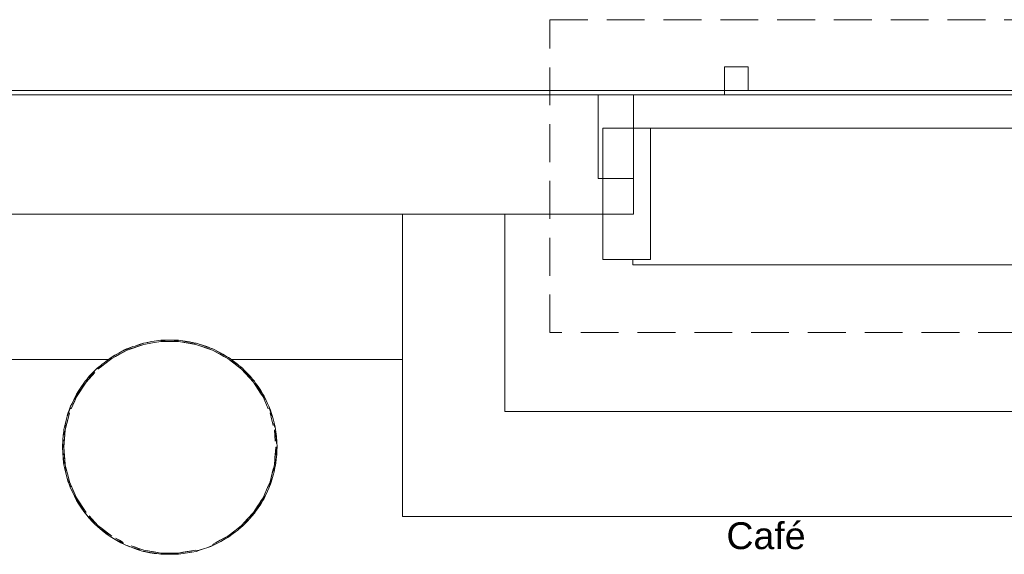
# Model space of a CAD drawing. Header units: millimetres. Extents: x 2 to 902, y -447 to 199.
# Tile 836 of 1056: x 23.78 to 32.03, y 184.61 to 189.1. Entities that reach past the tile are written whole.
import ezdxf

# ---------------------------------------------------------------- set-up
doc = ezdxf.new("R2010")
doc.units = ezdxf.units.MM
doc.header["$MEASUREMENT"] = 0
doc.linetypes.add('HIDDEN2', pattern=[0.47625, 0.3175, -0.15875])
doc.linetypes.add('NULL', pattern=[0])
for name, color, linetype, lineweight in [('Ambiente-Textos', 251, 'Continuous', 5), ('DI-Detalhes', 1, 'HIDDEN2', 9), ('IFC-Elemento de mobília-Contorno', 152, 'Continuous', 5), ('IFC-Laje-Contorno', 134, 'Continuous', 5), ('IFC-Membro-Contorno', 253, 'Continuous', 5), ('IFC-Parede de cortina-Contorno', 44, 'Continuous', 5), ('IFC-Parede padrão-Contorno', 44, 'Continuous', 5), ('IFC-Parede-Contorno', 42, 'Continuous', 5), ('IFC-Pilar-Contorno', 83, 'Continuous', 5), ('IFC-Placa-Contorno', 4, 'Continuous', 5)]:
    doc.layers.add(name, color=color, linetype=linetype, lineweight=lineweight)
doc.styles.add('Arial', font='arial.ttf')

msp = doc.modelspace()

# ---------------------------------------------------------------- linework, layer by layer
at = {"layer": 'DI-Detalhes'}
msp.add_lwpolyline([(28.2249, 189.0952), (36.8966, 189.0952), (36.8966, 186.4734), (28.2249, 186.4734), (28.2249, 189.0952)], dxfattribs=at)
at = {"layer": 'IFC-Elemento de mobília-Contorno', "color": 7, "lineweight": 5}
for p, q in [((16.6437, 187.4652), (26.9871, 187.4652)), ((24.6788, 186.326), (24.8178, 186.3737)), ((24.6788, 186.326), (24.783, 186.3618)), ((24.7451, 186.3601), (24.78, 186.3718)), ((24.7451, 186.3601), (24.78, 186.3718)), ((24.7451, 186.3601), (24.7793, 186.3711)), ((24.7451, 186.3601), (24.7793, 186.3711)), ((24.7483, 186.3499), (24.8178, 186.3737)), ((24.7483, 186.3499), (24.783, 186.3618)), ((24.7483, 186.3499), (24.783, 186.3618)), ((24.7793, 186.3711), (24.8135, 186.3807)), ((24.7793, 186.3711), (24.8135, 186.3807)), ((24.7795, 186.3716), (24.8152, 186.3839)), ((24.7795, 186.3716), (24.8152, 186.3839)), ((24.7797, 186.3717), (24.8152, 186.3839)), ((24.78, 186.3718), (24.8152, 186.3839)), ((24.78, 186.3718), (24.8152, 186.3839)), ((24.783, 186.3618), (24.8178, 186.3737)), ((24.783, 186.3618), (24.8178, 186.3737)), ((24.8152, 186.3839), (24.852, 186.39)), ((24.8152, 186.3839), (24.8518, 186.39)), ((24.8152, 186.3839), (24.8518, 186.39)), ((24.8152, 186.3839), (24.852, 186.39)), ((24.8152, 186.3839), (24.8519, 186.39)), ((24.8178, 186.3737), (24.8902, 186.3858)), ((24.848, 186.3886), (24.887, 186.3967)), ((24.848, 186.3886), (24.887, 186.3967)), ((24.8518, 186.39), (24.887, 186.3967)), ((24.8518, 186.39), (24.887, 186.3967)), ((24.887, 186.3967), (24.9433, 186.4059)), ((24.887, 186.3967), (24.9433, 186.4059)), ((24.8902, 186.3858), (24.9627, 186.3979)), ((24.9433, 186.4059), (24.9618, 186.4084)), ((24.9433, 186.4059), (24.9618, 186.4084)), ((24.9618, 186.4084), (24.999, 186.4084)), ((24.9618, 186.4084), (24.999, 186.4084)), ((24.9624, 186.4055), (24.9987, 186.4077)), ((24.9624, 186.4055), (24.9987, 186.4077)), ((24.9627, 186.3979), (25.1096, 186.3979)), ((24.9987, 186.4077), (25.0358, 186.4086)), ((24.9987, 186.4077), (25.0358, 186.4086)), ((24.999, 186.4084), (25.0358, 186.4086)), ((24.999, 186.4084), (25.0358, 186.4086)), ((25.0358, 186.4086), (25.0729, 186.4077)), ((25.0358, 186.4086), (25.0733, 186.4084)), ((25.0358, 186.4086), (25.0729, 186.4077)), ((25.0358, 186.4086), (25.0733, 186.4084)), ((25.0729, 186.4077), (25.1089, 186.4057)), ((25.0729, 186.4077), (25.1089, 186.4057)), ((25.0733, 186.4084), (25.1104, 186.4084)), ((25.0733, 186.4084), (25.1104, 186.4084)), ((25.1096, 186.3979), (25.182, 186.3858)), ((25.1096, 186.3979), (25.1458, 186.3918)), ((25.1096, 186.3979), (25.2545, 186.3737)), ((25.1104, 186.4084), (25.129, 186.4059)), ((25.1104, 186.4084), (25.129, 186.4059)), ((25.129, 186.4059), (25.1657, 186.4012)), ((25.129, 186.4059), (25.1657, 186.4012)), ((25.1447, 186.4018), (25.1818, 186.3963)), ((25.1447, 186.4018), (25.1818, 186.3963)), ((25.1458, 186.3918), (25.182, 186.3858)), ((25.1657, 186.4012), (25.2026, 186.3951)), ((25.1657, 186.4012), (25.2026, 186.3951)), ((25.1818, 186.3963), (25.2187, 186.3896)), ((25.1818, 186.3963), (25.2187, 186.3896)), ((25.182, 186.3858), (25.2182, 186.3798)), ((25.2026, 186.3951), (25.2388, 186.3875)), ((25.2026, 186.3951), (25.2388, 186.3875)), ((25.2182, 186.3798), (25.2545, 186.3737)), ((25.2187, 186.3896), (25.2534, 186.3816)), ((25.2187, 186.3896), (25.2534, 186.3816)), ((25.2388, 186.3875), (25.257, 186.3839)), ((25.2388, 186.3875), (25.257, 186.3839)), ((25.2545, 186.3737), (25.3239, 186.3499)), ((25.2545, 186.3737), (25.2892, 186.3618)), ((25.2545, 186.3737), (25.2892, 186.3618)), ((25.2545, 186.3737), (25.3934, 186.326)), ((25.2545, 186.3737), (25.3587, 186.3379)), ((25.257, 186.3839), (25.2751, 186.3784)), ((25.257, 186.3839), (25.2751, 186.3784)), ((25.2751, 186.3784), (25.3097, 186.368)), ((25.2751, 186.3784), (25.3097, 186.368)), ((25.2879, 186.3723), (25.3239, 186.3606)), ((25.2879, 186.3723), (25.3239, 186.3606)), ((25.2892, 186.3618), (25.3587, 186.3379)), ((25.2892, 186.3618), (25.3239, 186.3499)), ((25.3097, 186.368), (25.3459, 186.3556)), ((25.3097, 186.368), (25.3459, 186.3556)), ((25.3239, 186.3606), (25.3596, 186.348)), ((25.3239, 186.3606), (25.3596, 186.348)), ((24.5421, 186.2608), (24.5714, 186.2789)), ((24.5421, 186.2608), (24.5714, 186.2789)), ((24.5439, 186.2649), (24.5766, 186.2826)), ((24.5439, 186.2649), (24.5765, 186.2826)), ((24.5439, 186.2649), (24.5765, 186.2826)), ((24.5439, 186.2649), (24.5766, 186.2826)), ((24.5439, 186.2649), (24.5766, 186.2826)), ((24.5496, 186.2561), (24.6788, 186.326)), ((24.5714, 186.2789), (24.608, 186.3013)), ((24.5714, 186.2789), (24.608, 186.3013)), ((24.5765, 186.2826), (24.608, 186.3013)), ((24.5765, 186.2826), (24.608, 186.3013)), ((24.5819, 186.2736), (24.6465, 186.3085)), ((24.5819, 186.2736), (24.6142, 186.2911)), ((24.5819, 186.2736), (24.6142, 186.2911)), ((24.608, 186.3013), (24.6576, 186.3272)), ((24.608, 186.3013), (24.6576, 186.3272)), ((24.6142, 186.2911), (24.6465, 186.3085)), ((24.6142, 186.2911), (24.6465, 186.3085)), ((24.6452, 186.3187), (24.678, 186.3337)), ((24.6452, 186.3187), (24.678, 186.3337)), ((24.6465, 186.3085), (24.6788, 186.326)), ((24.6576, 186.3272), (24.6746, 186.3356)), ((24.6576, 186.3272), (24.6746, 186.3356)), ((24.6746, 186.3356), (24.6918, 186.3421)), ((24.6746, 186.3356), (24.6918, 186.3421)), ((24.678, 186.3337), (24.7114, 186.3476)), ((24.678, 186.3337), (24.7114, 186.3476)), ((24.6788, 186.326), (24.7483, 186.3499)), ((24.6788, 186.326), (24.7135, 186.3379)), ((24.6788, 186.326), (24.7135, 186.3379)), ((24.6918, 186.3421), (24.7263, 186.3556)), ((24.6918, 186.3421), (24.7263, 186.3556)), ((24.7135, 186.3379), (24.7483, 186.3499)), ((24.7135, 186.3379), (24.7483, 186.3499)), ((24.7263, 186.3556), (24.7451, 186.3601)), ((24.7263, 186.3556), (24.7451, 186.3601)), ((25.3239, 186.3499), (25.3587, 186.3379)), ((25.3459, 186.3556), (25.3923, 186.3353)), ((25.3459, 186.3556), (25.3923, 186.3353)), ((25.3587, 186.3379), (25.3934, 186.326)), ((25.3695, 186.3453), (25.3976, 186.3356)), ((25.3695, 186.3453), (25.3976, 186.3356)), ((25.3695, 186.3453), (25.3976, 186.3356)), ((25.3695, 186.3453), (25.3976, 186.3356)), ((25.3695, 186.3453), (25.3976, 186.3356)), ((25.3934, 186.326), (25.5226, 186.2561)), ((25.3934, 186.326), (25.458, 186.2911)), ((25.3934, 186.326), (25.4257, 186.3085)), ((25.3976, 186.3356), (25.4145, 186.3272)), ((25.3976, 186.3356), (25.4145, 186.3272)), ((25.4145, 186.3272), (25.4463, 186.3115)), ((25.4145, 186.3272), (25.4463, 186.3115)), ((25.4244, 186.32), (25.4584, 186.3022)), ((25.4244, 186.32), (25.4584, 186.3022)), ((25.4257, 186.3085), (25.4903, 186.2736)), ((25.4257, 186.3085), (25.458, 186.2911)), ((25.4257, 186.3085), (25.458, 186.2911)), ((25.4463, 186.3115), (25.4808, 186.2931)), ((25.4463, 186.3115), (25.4808, 186.2931)), ((25.458, 186.2911), (25.4903, 186.2736)), ((25.458, 186.2911), (25.4903, 186.2736)), ((25.4584, 186.3022), (25.4918, 186.2839)), ((25.4584, 186.3022), (25.4918, 186.2839)), ((25.4808, 186.2931), (25.5217, 186.2664)), ((25.4808, 186.2931), (25.5217, 186.2664)), ((25.5028, 186.2787), (25.5284, 186.2649)), ((25.5028, 186.2787), (25.5284, 186.2649)), ((25.5029, 186.2787), (25.5284, 186.2649)), ((25.5029, 186.2787), (25.5284, 186.2649)), ((25.5029, 186.2787), (25.5284, 186.2649)), ((22.1519, 186.2479), (24.522, 186.2479)), ((22.1519, 186.2479), (24.522, 186.2479)), ((24.4317, 186.1749), (24.4688, 186.2091)), ((24.4317, 186.1749), (24.4688, 186.2091)), ((24.4337, 186.1659), (24.5496, 186.2561)), ((24.4337, 186.1659), (24.4916, 186.211)), ((24.4626, 186.1884), (24.4916, 186.211)), ((24.4688, 186.2091), (24.4854, 186.22)), ((24.4688, 186.2091), (24.4854, 186.22)), ((24.4854, 186.22), (24.5147, 186.2422)), ((24.4854, 186.22), (24.5145, 186.2421)), ((24.4854, 186.22), (24.5133, 186.2409)), ((24.4854, 186.22), (24.5133, 186.2409)), ((24.4916, 186.211), (24.5496, 186.2561)), ((24.4916, 186.211), (24.5206, 186.2335)), ((24.5133, 186.2409), (24.5421, 186.2608)), ((24.5133, 186.2409), (24.5421, 186.2608)), ((24.5145, 186.2421), (24.5439, 186.2649)), ((24.5145, 186.2421), (24.5439, 186.2649)), ((24.5145, 186.2421), (24.5439, 186.2649)), ((24.5206, 186.2335), (24.5496, 186.2561)), ((24.5496, 186.2561), (24.5819, 186.2736)), ((25.4903, 186.2736), (25.5226, 186.2561)), ((25.5226, 186.2561), (25.5806, 186.211)), ((25.5226, 186.2561), (25.6096, 186.1884)), ((25.5226, 186.2561), (25.6386, 186.1659)), ((25.5284, 186.2649), (25.5433, 186.2541)), ((25.5284, 186.2649), (25.5433, 186.2541)), ((25.5433, 186.2541), (25.5719, 186.2335)), ((25.5433, 186.2541), (25.5719, 186.2335)), ((25.5507, 186.246), (25.5816, 186.2226)), ((25.5507, 186.246), (25.5816, 186.2226)), ((25.5516, 186.2335), (25.6096, 186.1884)), ((25.5516, 186.2335), (25.5806, 186.211)), ((25.5519, 186.2479), (26.9871, 186.2479)), ((25.5519, 186.2479), (26.9871, 186.2479)), ((25.5719, 186.2335), (25.6035, 186.2091)), ((25.5719, 186.2335), (25.6035, 186.2091)), ((25.5806, 186.211), (25.6096, 186.1884)), ((25.5816, 186.2226), (25.6118, 186.1991)), ((25.5816, 186.2226), (25.6118, 186.1991)), ((25.6035, 186.2091), (25.6381, 186.1774)), ((25.6035, 186.2091), (25.6381, 186.1774)), ((24.3342, 186.0578), (24.4088, 186.1388)), ((24.3542, 186.0941), (24.3796, 186.1218)), ((24.3542, 186.0941), (24.3796, 186.1218)), ((24.359, 186.0848), (24.4088, 186.1388)), ((24.3616, 186.1061), (24.3884, 186.1351)), ((24.3616, 186.1061), (24.3884, 186.1351)), ((24.3796, 186.1218), (24.406, 186.1497)), ((24.3796, 186.1218), (24.406, 186.1497)), ((24.3839, 186.1118), (24.4088, 186.1388)), ((24.3839, 186.1118), (24.4088, 186.1388)), ((24.3884, 186.1351), (24.4137, 186.1605)), ((24.3884, 186.1351), (24.4137, 186.1605)), ((24.4137, 186.1605), (24.4266, 186.1736)), ((24.4137, 186.1605), (24.4266, 186.1736)), ((24.4266, 186.1736), (24.4503, 186.192)), ((24.4266, 186.1736), (24.4503, 186.192)), ((24.4337, 186.1659), (24.4626, 186.1884)), ((25.6096, 186.1884), (25.6386, 186.1659)), ((25.6233, 186.191), (25.6457, 186.1736)), ((25.6233, 186.191), (25.6457, 186.1736)), ((25.6386, 186.1659), (25.7381, 186.0578)), ((25.6386, 186.1659), (25.6883, 186.1118)), ((25.6386, 186.1659), (25.7132, 186.0848)), ((25.6457, 186.1736), (25.6583, 186.1607)), ((25.6457, 186.1736), (25.6583, 186.1607)), ((25.6583, 186.1607), (25.683, 186.1359)), ((25.6583, 186.1607), (25.683, 186.1359)), ((25.6633, 186.1525), (25.6903, 186.124)), ((25.6633, 186.1525), (25.6903, 186.124)), ((25.6634, 186.1388), (25.7132, 186.0848)), ((25.6634, 186.1388), (25.6883, 186.1118)), ((25.683, 186.1359), (25.7107, 186.1061)), ((25.683, 186.1359), (25.7107, 186.1061)), ((25.6903, 186.124), (25.7163, 186.0959)), ((25.6903, 186.124), (25.7163, 186.0959)), ((24.2538, 185.9348), (24.3342, 186.0578)), ((24.2886, 186.0061), (24.3103, 186.0382)), ((24.2886, 186.0061), (24.3103, 186.0382)), ((24.295, 186.0205), (24.3157, 186.0496)), ((24.295, 186.0205), (24.3157, 186.0496)), ((24.3141, 186.027), (24.3342, 186.0578)), ((24.3157, 186.0496), (24.3259, 186.0642)), ((24.3157, 186.0496), (24.3259, 186.0642)), ((24.3259, 186.0642), (24.346, 186.0861)), ((24.3259, 186.0642), (24.346, 186.0861)), ((24.3259, 186.0642), (24.346, 186.086)), ((24.3259, 186.0642), (24.346, 186.086)), ((24.3314, 186.0673), (24.3616, 186.1061)), ((24.3314, 186.0673), (24.3616, 186.1061)), ((24.3342, 186.0578), (24.3839, 186.1118)), ((24.359, 186.0848), (24.3839, 186.1118)), ((25.6883, 186.1118), (25.7132, 186.0848)), ((25.7107, 186.1061), (25.7386, 186.0706)), ((25.7107, 186.1061), (25.7386, 186.0706)), ((25.7132, 186.0848), (25.7381, 186.0578)), ((25.7275, 186.0847), (25.7463, 186.0642)), ((25.7275, 186.0847), (25.7463, 186.0642)), ((25.7275, 186.0846), (25.7463, 186.0642)), ((25.7275, 186.0846), (25.7463, 186.0642)), ((25.7381, 186.0578), (25.7581, 186.027)), ((25.7381, 186.0578), (25.7983, 185.9655)), ((25.7381, 186.0578), (25.8184, 185.9348)), ((25.7463, 186.0642), (25.7563, 186.0499)), ((25.7463, 186.0642), (25.7563, 186.0499)), ((25.7563, 186.0499), (25.7765, 186.0215)), ((25.7563, 186.0499), (25.7765, 186.0215)), ((25.7592, 186.0419), (25.7822, 186.0074)), ((25.7592, 186.0419), (25.7822, 186.0074)), ((24.2446, 185.9398), (24.2548, 185.9564)), ((24.2446, 185.9398), (24.2548, 185.9564)), ((24.2505, 185.9437), (24.268, 185.9746)), ((24.2505, 185.9437), (24.268, 185.9746)), ((24.2538, 185.9348), (24.3141, 186.027)), ((24.2538, 185.9348), (24.2739, 185.9655)), ((24.2548, 185.9564), (24.2729, 185.987)), ((24.2548, 185.9564), (24.2729, 185.987)), ((24.268, 185.9746), (24.2886, 186.0061)), ((24.268, 185.9746), (24.2886, 186.0061)), ((24.2729, 185.987), (24.295, 186.0205)), ((24.2729, 185.987), (24.295, 186.0205)), ((24.294, 185.9963), (24.3141, 186.027)), ((25.7581, 186.027), (25.7983, 185.9655)), ((25.7581, 186.027), (25.7782, 185.9963)), ((25.7581, 186.027), (25.7782, 185.9963)), ((25.7765, 186.0215), (25.7993, 185.987)), ((25.7765, 186.0215), (25.7993, 185.987)), ((25.7782, 185.9963), (25.7983, 185.9655)), ((25.7822, 186.0074), (25.8042, 185.9746)), ((25.7822, 186.0074), (25.8042, 185.9746)), ((25.7983, 185.9655), (25.8184, 185.9348)), ((25.7993, 185.987), (25.8174, 185.9564)), ((25.7993, 185.987), (25.8174, 185.9564)), ((25.8042, 185.9746), (25.8217, 185.9437)), ((25.8042, 185.9746), (25.8217, 185.9437)), ((25.8174, 185.9564), (25.8276, 185.9398)), ((25.8174, 185.9564), (25.8276, 185.9398)), ((24.2051, 185.8551), (24.2173, 185.879)), ((24.2051, 185.8551), (24.2173, 185.879)), ((24.2096, 185.8339), (24.2391, 185.9012)), ((24.2173, 185.879), (24.2361, 185.9222)), ((24.2173, 185.879), (24.2361, 185.9222)), ((24.2243, 185.8675), (24.2538, 185.9348)), ((24.2341, 185.9126), (24.2505, 185.9437)), ((24.2341, 185.9126), (24.2505, 185.9437)), ((24.2361, 185.9222), (24.2446, 185.9398)), ((24.2361, 185.9222), (24.2446, 185.9398)), ((24.2391, 185.9012), (24.2538, 185.9348)), ((25.8184, 185.9348), (25.8627, 185.8339)), ((25.8217, 185.9437), (25.8382, 185.9126)), ((25.8217, 185.9437), (25.8382, 185.9126)), ((25.8276, 185.9398), (25.8361, 185.9222)), ((25.8276, 185.9398), (25.8361, 185.9222)), ((25.8361, 185.9222), (25.8549, 185.879)), ((25.8361, 185.9222), (25.8549, 185.879)), ((25.8549, 185.879), (25.8671, 185.8551)), ((25.8549, 185.879), (25.8671, 185.8551)), ((24.1692, 185.746), (24.1794, 185.7847)), ((24.1692, 185.746), (24.1794, 185.7847)), ((24.1794, 185.7762), (24.1905, 185.8094)), ((24.1794, 185.7762), (24.1905, 185.8094)), ((24.1794, 185.7847), (24.1849, 185.8037)), ((24.1794, 185.7847), (24.1849, 185.8037)), ((24.1849, 185.8037), (24.1923, 185.822)), ((24.1849, 185.8037), (24.1923, 185.822)), ((24.1858, 185.7647), (24.1948, 185.8002)), ((24.1858, 185.7647), (24.1948, 185.8002)), ((24.1905, 185.8094), (24.2026, 185.8426)), ((24.1905, 185.8094), (24.2026, 185.8426)), ((24.1923, 185.822), (24.2051, 185.8551)), ((24.1923, 185.822), (24.2051, 185.8551)), ((25.8671, 185.8551), (25.8799, 185.822)), ((25.8671, 185.8551), (25.8799, 185.822)), ((25.8696, 185.8426), (25.8818, 185.8094)), ((25.8696, 185.8426), (25.8818, 185.8094)), ((25.8774, 185.8002), (25.8864, 185.7647)), ((25.8799, 185.822), (25.8873, 185.8037)), ((25.8799, 185.822), (25.8873, 185.8037)), ((25.8818, 185.8094), (25.8929, 185.7762)), ((25.8818, 185.8094), (25.8929, 185.7762)), ((25.8873, 185.8037), (25.8929, 185.7847)), ((25.8873, 185.8037), (25.8929, 185.7847)), ((25.8929, 185.7847), (25.9032, 185.7485)), ((25.8929, 185.7847), (25.9032, 185.7485)), ((24.1539, 185.6829), (24.1606, 185.7167)), ((24.1539, 185.6829), (24.1606, 185.7167)), ((24.1559, 185.6778), (24.1621, 185.7119)), ((24.1559, 185.6778), (24.1621, 185.7119)), ((24.1587, 185.6578), (24.1858, 185.7647)), ((24.1606, 185.7167), (24.1692, 185.746)), ((24.1606, 185.7167), (24.1692, 185.746)), ((24.1678, 185.6934), (24.1858, 185.7647)), ((25.8864, 185.7647), (25.9045, 185.6934)), ((25.9032, 185.7485), (25.9118, 185.7161)), ((25.9032, 185.7485), (25.9118, 185.7161)), ((25.9101, 185.7119), (25.9168, 185.6789)), ((25.9101, 185.7119), (25.9168, 185.6789)), ((25.9118, 185.7161), (25.9188, 185.6822)), ((25.9118, 185.7161), (25.9188, 185.6822)), ((24.1434, 185.6119), (24.1467, 185.6439)), ((24.1434, 185.6119), (24.1467, 185.6439)), ((24.1466, 185.5114), (24.1587, 185.6578)), ((24.1467, 185.6439), (24.1484, 185.6596)), ((24.1467, 185.6439), (24.1484, 185.6596)), ((24.1468, 185.6122), (24.1495, 185.6468)), ((24.1468, 185.6122), (24.1495, 185.6468)), ((24.1484, 185.6596), (24.1539, 185.6829)), ((24.1484, 185.6596), (24.1539, 185.6829)), ((24.155, 185.6126), (24.1587, 185.6578)), ((25.9135, 185.6578), (25.9214, 185.562)), ((25.9135, 185.6578), (25.9172, 185.6126)), ((25.9135, 185.6578), (25.9214, 185.562)), ((25.9135, 185.6578), (25.9172, 185.6126)), ((25.9188, 185.6822), (25.9238, 185.6596)), ((25.9188, 185.6822), (25.9238, 185.6596)), ((25.9227, 185.6468), (25.9269, 185.6124)), ((25.9227, 185.6468), (25.9269, 185.6124)), ((25.9238, 185.6596), (25.9262, 185.6398)), ((25.9238, 185.6596), (25.9262, 185.6398)), ((25.9262, 185.6398), (25.9304, 185.6024)), ((25.9262, 185.6398), (25.9304, 185.6024)), ((24.1361, 185.5114), (24.1383, 185.5378)), ((24.1361, 185.5114), (24.1383, 185.5378)), ((24.1361, 185.5114), (24.1383, 185.5378)), ((24.1361, 185.5114), (24.1383, 185.5378)), ((24.1361, 185.5114), (24.1383, 185.5378)), ((24.1376, 185.5114), (24.1392, 185.5721)), ((24.1376, 185.5114), (24.1392, 185.5721)), ((24.1391, 185.5114), (24.1398, 185.5463)), ((24.1391, 185.5114), (24.1398, 185.5463)), ((24.1392, 185.5721), (24.1434, 185.6119)), ((24.1392, 185.5721), (24.1434, 185.6119)), ((24.1398, 185.5463), (24.1426, 185.5777)), ((24.1398, 185.5463), (24.1426, 185.5777)), ((24.1466, 185.5114), (24.1508, 185.562)), ((24.1508, 185.562), (24.155, 185.6126)), ((25.9172, 185.6126), (25.9214, 185.562)), ((25.9172, 185.6126), (25.9214, 185.562)), ((25.9269, 185.6124), (25.9296, 185.5777)), ((25.9269, 185.6124), (25.9296, 185.5777)), ((25.9296, 185.5777), (25.9316, 185.5432)), ((25.9296, 185.5777), (25.9316, 185.5432)), ((25.9304, 185.6024), (25.9339, 185.5573)), ((25.9304, 185.6024), (25.9339, 185.5573)), ((25.9339, 185.5573), (25.9361, 185.5114)), ((25.9339, 185.5573), (25.9361, 185.5114)), ((24.1361, 185.5114), (24.1383, 185.4655)), ((24.1361, 185.5114), (24.1391, 185.5114)), ((24.1361, 185.5114), (24.1383, 185.4655)), ((24.1376, 185.5114), (24.1391, 185.5114)), ((24.1383, 185.4655), (24.1418, 185.4205)), ((24.1383, 185.4655), (24.1418, 185.4205)), ((24.1391, 185.5114), (24.1466, 185.5114)), ((24.1406, 185.4796), (24.1426, 185.4452)), ((24.1406, 185.4796), (24.1426, 185.4452)), ((24.1428, 185.5114), (24.1466, 185.5114)), ((24.1466, 185.5114), (24.1587, 185.365)), ((24.1466, 185.5114), (24.1508, 185.4609)), ((24.1508, 185.4609), (24.1587, 185.365)), ((24.1508, 185.4609), (24.155, 185.4103)), ((24.1508, 185.4609), (24.155, 185.4103)), ((25.9135, 185.365), (25.9256, 185.5114)), ((25.9135, 185.365), (25.9214, 185.4609)), ((25.9172, 185.4103), (25.9256, 185.5114)), ((25.9172, 185.4103), (25.9214, 185.4609)), ((25.9256, 185.5114), (25.9294, 185.5114)), ((25.9256, 185.5114), (25.9331, 185.5114)), ((25.9296, 185.4452), (25.9325, 185.4765)), ((25.9296, 185.4452), (25.9325, 185.4765)), ((25.9325, 185.4765), (25.9331, 185.5114)), ((25.9325, 185.4765), (25.9331, 185.5114)), ((25.933, 185.4507), (25.9346, 185.5114)), ((25.933, 185.4507), (25.9346, 185.5114)), ((25.9339, 185.485), (25.9361, 185.5114)), ((25.9339, 185.485), (25.9361, 185.5114)), ((25.9339, 185.485), (25.9361, 185.5114)), ((25.9339, 185.485), (25.9361, 185.5114)), ((24.1418, 185.4205), (24.1461, 185.383)), ((24.1418, 185.4205), (24.1461, 185.383)), ((24.1426, 185.4452), (24.1454, 185.4105)), ((24.1426, 185.4452), (24.1454, 185.4105)), ((24.1454, 185.4105), (24.1495, 185.376)), ((24.1454, 185.4105), (24.1495, 185.376)), ((24.1461, 185.383), (24.1484, 185.3633)), ((24.1461, 185.383), (24.1484, 185.3633)), ((24.155, 185.4103), (24.1587, 185.365)), ((24.155, 185.4103), (24.1587, 185.365)), ((25.9135, 185.365), (25.9172, 185.4103)), ((25.9135, 185.365), (25.9172, 185.4103)), ((25.9227, 185.376), (25.9255, 185.4107)), ((25.9227, 185.376), (25.9255, 185.4107)), ((25.9238, 185.3633), (25.9256, 185.379)), ((25.9238, 185.3633), (25.9256, 185.379)), ((25.9256, 185.379), (25.9289, 185.4109)), ((25.9256, 185.379), (25.9289, 185.4109)), ((25.9289, 185.4109), (25.933, 185.4507)), ((25.9289, 185.4109), (25.933, 185.4507)), ((24.1484, 185.3633), (24.1535, 185.3407)), ((24.1484, 185.3633), (24.1535, 185.3407)), ((24.1535, 185.3407), (24.1605, 185.3067)), ((24.1535, 185.3407), (24.1605, 185.3067)), ((24.1555, 185.344), (24.1621, 185.311)), ((24.1555, 185.344), (24.1621, 185.311)), ((24.1587, 185.365), (24.1768, 185.2938)), ((24.1605, 185.3067), (24.169, 185.2744)), ((24.1605, 185.3067), (24.169, 185.2744)), ((24.1678, 185.3294), (24.1858, 185.2582)), ((25.8864, 185.2582), (25.9135, 185.365)), ((25.8864, 185.2582), (25.9045, 185.3294)), ((25.903, 185.2768), (25.9116, 185.3062)), ((25.903, 185.2768), (25.9116, 185.3062)), ((25.9101, 185.311), (25.9163, 185.345)), ((25.9101, 185.311), (25.9163, 185.345)), ((25.9116, 185.3062), (25.9183, 185.3399)), ((25.9116, 185.3062), (25.9183, 185.3399)), ((25.9183, 185.3399), (25.9238, 185.3633)), ((25.9183, 185.3399), (25.9238, 185.3633)), ((24.169, 185.2744), (24.1794, 185.2381)), ((24.169, 185.2744), (24.1794, 185.2381)), ((24.1794, 185.2467), (24.1905, 185.2135)), ((24.1794, 185.2467), (24.1905, 185.2135)), ((24.1794, 185.2381), (24.1849, 185.2192)), ((24.1794, 185.2381), (24.1849, 185.2192)), ((24.1849, 185.2192), (24.1923, 185.2008)), ((24.1849, 185.2192), (24.1923, 185.2008)), ((24.1858, 185.2582), (24.1948, 185.2226)), ((24.1858, 185.2582), (24.1948, 185.2226)), ((24.1905, 185.2135), (24.2026, 185.1802)), ((24.1905, 185.2135), (24.2026, 185.1802)), ((24.1948, 185.2226), (24.2538, 185.0881)), ((24.1948, 185.2226), (24.2096, 185.189)), ((25.8479, 185.1553), (25.8774, 185.2226)), ((25.8627, 185.189), (25.8774, 185.2226)), ((25.8696, 185.1802), (25.8818, 185.2135)), ((25.8696, 185.1802), (25.8818, 185.2135)), ((25.8774, 185.2226), (25.8864, 185.2582)), ((25.8774, 185.2226), (25.8864, 185.2582)), ((25.8799, 185.2008), (25.8873, 185.2192)), ((25.8799, 185.2008), (25.8873, 185.2192)), ((25.8818, 185.2135), (25.8929, 185.2467)), ((25.8818, 185.2135), (25.8929, 185.2467)), ((25.8873, 185.2192), (25.8929, 185.2381)), ((25.8873, 185.2192), (25.8929, 185.2381)), ((25.8929, 185.2381), (25.903, 185.2768)), ((25.8929, 185.2381), (25.903, 185.2768)), ((24.1923, 185.2008), (24.2051, 185.1678)), ((24.1923, 185.2008), (24.2051, 185.1678)), ((24.2051, 185.1678), (24.2173, 185.1438)), ((24.2051, 185.1678), (24.2173, 185.1438)), ((24.2096, 185.189), (24.2538, 185.0881)), ((24.2173, 185.1438), (24.2361, 185.1007)), ((24.2173, 185.1438), (24.2361, 185.1007)), ((24.2243, 185.1553), (24.2538, 185.0881)), ((25.8184, 185.0881), (25.8332, 185.1217)), ((25.8332, 185.1217), (25.8627, 185.189)), ((25.8332, 185.1217), (25.8479, 185.1553)), ((25.8361, 185.1007), (25.8549, 185.1438)), ((25.8361, 185.1007), (25.8549, 185.1438)), ((25.8549, 185.1438), (25.8671, 185.1678)), ((25.8549, 185.1438), (25.8671, 185.1678)), ((25.8671, 185.1678), (25.8799, 185.2008)), ((25.8671, 185.1678), (25.8799, 185.2008)), ((24.2341, 185.1103), (24.2505, 185.0792)), ((24.2341, 185.1103), (24.2505, 185.0792)), ((24.2361, 185.1007), (24.2446, 185.0831)), ((24.2361, 185.1007), (24.2446, 185.0831)), ((24.2446, 185.0831), (24.2548, 185.0664)), ((24.2446, 185.0831), (24.2548, 185.0664)), ((24.2505, 185.0792), (24.268, 185.0483)), ((24.2505, 185.0792), (24.268, 185.0483)), ((24.2538, 185.0881), (24.3342, 184.9651)), ((24.2538, 185.0881), (24.2739, 185.0573)), ((24.2548, 185.0664), (24.2729, 185.0358)), ((24.2548, 185.0664), (24.2729, 185.0358)), ((24.268, 185.0483), (24.29, 185.0155)), ((24.268, 185.0483), (24.29, 185.0155)), ((24.2739, 185.0573), (24.3342, 184.9651)), ((25.7381, 184.9651), (25.8184, 185.0881)), ((25.7581, 184.9958), (25.8184, 185.0881)), ((25.7836, 185.0168), (25.8042, 185.0483)), ((25.7836, 185.0168), (25.8042, 185.0483)), ((25.7983, 185.0573), (25.8184, 185.0881)), ((25.7993, 185.0358), (25.8174, 185.0664)), ((25.7993, 185.0358), (25.8174, 185.0664)), ((25.8042, 185.0483), (25.8217, 185.0792)), ((25.8042, 185.0483), (25.8217, 185.0792)), ((25.8174, 185.0664), (25.8276, 185.0831)), ((25.8174, 185.0664), (25.8276, 185.0831)), ((25.8217, 185.0792), (25.8382, 185.1103)), ((25.8217, 185.0792), (25.8382, 185.1103)), ((25.8276, 185.0831), (25.8361, 185.1007)), ((25.8276, 185.0831), (25.8361, 185.1007)), ((24.2729, 185.0358), (24.2957, 185.0014)), ((24.2729, 185.0358), (24.2957, 185.0014)), ((24.29, 185.0155), (24.313, 184.981)), ((24.29, 185.0155), (24.313, 184.981)), ((24.294, 185.0266), (24.3141, 184.9958)), ((24.2957, 185.0014), (24.3159, 184.9729)), ((24.2957, 185.0014), (24.3159, 184.9729)), ((24.3141, 184.9958), (24.3342, 184.9651)), ((24.3159, 184.9729), (24.3259, 184.9586)), ((24.3159, 184.9729), (24.3259, 184.9586)), ((24.3259, 184.9586), (24.3447, 184.9382)), ((24.3259, 184.9586), (24.3447, 184.9382)), ((24.3259, 184.9586), (24.3447, 184.9382)), ((24.3259, 184.9586), (24.3447, 184.9382)), ((25.6883, 184.911), (25.7381, 184.9651)), ((25.7132, 184.9381), (25.7381, 184.9651)), ((25.7262, 184.9368), (25.7463, 184.9586)), ((25.7262, 184.9368), (25.7463, 184.9586)), ((25.7262, 184.9368), (25.7463, 184.9586)), ((25.7263, 184.9368), (25.7463, 184.9586)), ((25.7263, 184.9368), (25.7463, 184.9586)), ((25.7381, 184.9651), (25.7782, 185.0266)), ((25.7381, 184.9651), (25.7581, 184.9958)), ((25.7381, 184.9651), (25.7581, 184.9958)), ((25.7463, 184.9586), (25.7565, 184.9733)), ((25.7463, 184.9586), (25.7565, 184.9733)), ((25.7565, 184.9733), (25.7772, 185.0024)), ((25.7565, 184.9733), (25.7772, 185.0024)), ((25.7581, 184.9958), (25.7782, 185.0266)), ((25.7581, 184.9958), (25.7782, 185.0266)), ((25.7619, 184.9847), (25.7836, 185.0168)), ((25.7619, 184.9847), (25.7836, 185.0168)), ((25.7772, 185.0024), (25.7993, 185.0358)), ((25.7772, 185.0024), (25.7993, 185.0358)), ((24.3337, 184.9523), (24.3616, 184.9167)), ((24.3337, 184.9523), (24.3616, 184.9167)), ((24.3559, 184.927), (24.382, 184.8989)), ((24.3559, 184.927), (24.382, 184.8989)), ((24.359, 184.9381), (24.4337, 184.857)), ((24.359, 184.9381), (24.3839, 184.911)), ((24.3616, 184.9167), (24.3892, 184.887)), ((24.3616, 184.9167), (24.3892, 184.887)), ((24.382, 184.8989), (24.4089, 184.8703)), ((24.382, 184.8989), (24.4089, 184.8703)), ((24.3839, 184.911), (24.4337, 184.857)), ((24.3892, 184.887), (24.4139, 184.8621)), ((24.3892, 184.887), (24.4139, 184.8621)), ((25.6386, 184.857), (25.6883, 184.911)), ((25.6585, 184.8624), (25.6838, 184.8878)), ((25.6585, 184.8624), (25.6838, 184.8878)), ((25.6634, 184.884), (25.7132, 184.9381)), ((25.6634, 184.884), (25.6883, 184.911)), ((25.6662, 184.8732), (25.6927, 184.9011)), ((25.6662, 184.8732), (25.6927, 184.9011)), ((25.6838, 184.8878), (25.7107, 184.9167)), ((25.6838, 184.8878), (25.7107, 184.9167)), ((25.6927, 184.9011), (25.718, 184.9288)), ((25.6927, 184.9011), (25.718, 184.9288)), ((25.7107, 184.9167), (25.7408, 184.9556)), ((25.7107, 184.9167), (25.7408, 184.9556)), ((24.4139, 184.8621), (24.4266, 184.8493)), ((24.4139, 184.8621), (24.4266, 184.8493)), ((24.4266, 184.8493), (24.4489, 184.8318)), ((24.4266, 184.8493), (24.4489, 184.8318)), ((24.4337, 184.857), (24.5496, 184.7668)), ((24.4337, 184.857), (24.4626, 184.8344)), ((24.4341, 184.8455), (24.4688, 184.8137)), ((24.4341, 184.8455), (24.4688, 184.8137)), ((24.4604, 184.8237), (24.4906, 184.8003)), ((24.4604, 184.8237), (24.4906, 184.8003)), ((24.4626, 184.8344), (24.5206, 184.7893)), ((24.4626, 184.8344), (24.4916, 184.8119)), ((24.4626, 184.8344), (24.5496, 184.7668)), ((24.4626, 184.8344), (24.4916, 184.8119)), ((24.4688, 184.8137), (24.5003, 184.7894)), ((24.4688, 184.8137), (24.5003, 184.7894)), ((24.4906, 184.8003), (24.5215, 184.7768)), ((24.4906, 184.8003), (24.5215, 184.7768)), ((24.4916, 184.8119), (24.5206, 184.7893)), ((24.4916, 184.8119), (24.5206, 184.7893)), ((25.5226, 184.7668), (25.5806, 184.8119)), ((25.5577, 184.7808), (25.5868, 184.8028)), ((25.5577, 184.7808), (25.5868, 184.8028)), ((25.5589, 184.782), (25.5868, 184.8028)), ((25.5589, 184.782), (25.5868, 184.8028)), ((25.5806, 184.8119), (25.6386, 184.857)), ((25.5806, 184.8119), (25.6096, 184.8344)), ((25.5868, 184.8028), (25.6035, 184.8137)), ((25.5868, 184.8028), (25.6035, 184.8137)), ((25.6035, 184.8137), (25.6405, 184.848)), ((25.6035, 184.8137), (25.6405, 184.848)), ((25.6096, 184.8344), (25.6386, 184.857)), ((25.622, 184.8308), (25.6457, 184.8493)), ((25.622, 184.8308), (25.6457, 184.8493)), ((25.6457, 184.8493), (25.6585, 184.8624)), ((25.6457, 184.8493), (25.6585, 184.8624)), ((24.5003, 184.7894), (24.529, 184.7688)), ((24.5003, 184.7894), (24.529, 184.7688)), ((24.5206, 184.7893), (24.5496, 184.7668)), ((24.529, 184.7688), (24.5439, 184.758)), ((24.529, 184.7688), (24.5439, 184.758)), ((24.5439, 184.758), (24.5693, 184.7442)), ((24.5439, 184.758), (24.5693, 184.7442)), ((24.5439, 184.758), (24.5694, 184.7442)), ((24.5505, 184.7564), (24.5915, 184.7298)), ((24.5505, 184.7564), (24.5915, 184.7298)), ((24.5804, 184.7389), (24.6138, 184.7207)), ((24.5804, 184.7389), (24.6138, 184.7207)), ((24.5819, 184.7493), (24.6142, 184.7318)), ((24.5819, 184.7493), (24.6465, 184.7143)), ((24.5915, 184.7298), (24.6259, 184.7113)), ((24.5915, 184.7298), (24.6259, 184.7113)), ((24.6138, 184.7207), (24.6478, 184.7029)), ((24.6138, 184.7207), (24.6478, 184.7029)), ((24.6142, 184.7318), (24.6465, 184.7143)), ((24.6259, 184.7113), (24.6577, 184.6956)), ((24.6259, 184.7113), (24.6577, 184.6956)), ((25.3934, 184.6968), (25.4257, 184.7143)), ((25.3934, 184.6968), (25.4257, 184.7143)), ((25.4146, 184.6957), (25.4642, 184.7216)), ((25.4146, 184.6957), (25.4642, 184.7216)), ((25.4257, 184.7143), (25.5226, 184.7668)), ((25.4257, 184.7143), (25.4903, 184.7493)), ((25.4257, 184.7143), (25.458, 184.7318)), ((25.458, 184.7318), (25.5226, 184.7668)), ((25.4642, 184.7216), (25.5008, 184.744)), ((25.4642, 184.7216), (25.5008, 184.744)), ((25.4642, 184.7216), (25.4957, 184.7403)), ((25.4642, 184.7216), (25.4957, 184.7403)), ((25.4956, 184.7403), (25.5284, 184.758)), ((25.4957, 184.7403), (25.5284, 184.758)), ((25.4957, 184.7403), (25.5284, 184.758)), ((25.4957, 184.7403), (25.5284, 184.758)), ((25.5008, 184.744), (25.5301, 184.762)), ((25.5008, 184.744), (25.5301, 184.762)), ((25.5284, 184.758), (25.5577, 184.7808)), ((25.5284, 184.758), (25.5577, 184.7808)), ((25.5284, 184.758), (25.5577, 184.7808)), ((25.5301, 184.762), (25.5589, 184.782)), ((25.5301, 184.762), (25.5589, 184.782)), ((24.6577, 184.6956), (24.6746, 184.6872)), ((24.6577, 184.6956), (24.6746, 184.6872)), ((24.6746, 184.6872), (24.7027, 184.6776)), ((24.6746, 184.6872), (24.7027, 184.6776)), ((24.6746, 184.6872), (24.7027, 184.6776)), ((24.6746, 184.6872), (24.7027, 184.6776)), ((24.6746, 184.6872), (24.7027, 184.6776)), ((24.6799, 184.6876), (24.7263, 184.6672)), ((24.6799, 184.6876), (24.7263, 184.6672)), ((24.7126, 184.6748), (24.7483, 184.6623)), ((24.7126, 184.6748), (24.7483, 184.6623)), ((24.7135, 184.6849), (24.783, 184.6611)), ((24.7135, 184.6849), (24.8178, 184.6491)), ((24.7135, 184.6849), (24.7483, 184.673)), ((24.7263, 184.6672), (24.7625, 184.6549)), ((24.7263, 184.6672), (24.7625, 184.6549)), ((24.7483, 184.673), (24.783, 184.6611)), ((24.7483, 184.6623), (24.7844, 184.6505)), ((24.7483, 184.6623), (24.7844, 184.6505)), ((24.7625, 184.6549), (24.7972, 184.6445)), ((24.7625, 184.6549), (24.7972, 184.6445)), ((24.783, 184.6611), (24.8178, 184.6491)), ((24.7972, 184.6445), (24.8152, 184.639)), ((24.7972, 184.6445), (24.8152, 184.639)), ((24.8152, 184.639), (24.8334, 184.6354)), ((24.8152, 184.639), (24.8334, 184.6354)), ((24.8178, 184.6491), (24.9627, 184.625)), ((24.8178, 184.6491), (24.854, 184.6431)), ((24.8188, 184.6413), (24.8536, 184.6332)), ((24.8188, 184.6413), (24.8536, 184.6332)), ((24.8334, 184.6354), (24.8696, 184.6277)), ((24.8334, 184.6354), (24.8696, 184.6277)), ((24.8536, 184.6332), (24.8904, 184.6266)), ((24.8536, 184.6332), (24.8904, 184.6266)), ((24.854, 184.6431), (24.9627, 184.625)), ((24.8696, 184.6277), (24.9066, 184.6216)), ((24.8696, 184.6277), (24.9066, 184.6216)), ((24.8902, 184.6371), (24.9627, 184.625)), ((24.8904, 184.6266), (24.9275, 184.621)), ((24.8904, 184.6266), (24.9275, 184.621)), ((25.1096, 184.625), (25.2545, 184.6491)), ((25.1096, 184.625), (25.1458, 184.631)), ((25.1458, 184.631), (25.182, 184.6371)), ((25.182, 184.6371), (25.2182, 184.6431)), ((25.1852, 184.6262), (25.2242, 184.6343)), ((25.1852, 184.6262), (25.2242, 184.6343)), ((25.1852, 184.6262), (25.2204, 184.6329)), ((25.1852, 184.6262), (25.2204, 184.6329)), ((25.2182, 184.6431), (25.2545, 184.6491)), ((25.2202, 184.6328), (25.257, 184.639)), ((25.2202, 184.6328), (25.257, 184.639)), ((25.2203, 184.6328), (25.257, 184.639)), ((25.2204, 184.6329), (25.257, 184.639)), ((25.2204, 184.6329), (25.257, 184.639)), ((25.257, 184.639), (25.2928, 184.6512)), ((25.257, 184.639), (25.2928, 184.6512)), ((25.257, 184.639), (25.2926, 184.6512)), ((25.257, 184.639), (25.2922, 184.651)), ((25.257, 184.639), (25.2922, 184.651)), ((25.2587, 184.6422), (25.2929, 184.6518)), ((25.2587, 184.6422), (25.2929, 184.6518)), ((25.2922, 184.651), (25.3272, 184.6627)), ((25.2922, 184.651), (25.3272, 184.6627)), ((25.2929, 184.6518), (25.3272, 184.6627)), ((25.2929, 184.6518), (25.3272, 184.6627)), ((25.3272, 184.6627), (25.3459, 184.6672)), ((25.3272, 184.6627), (25.3459, 184.6672)), ((25.3459, 184.6672), (25.3804, 184.6808)), ((25.3459, 184.6672), (25.3804, 184.6808)), ((25.3609, 184.6753), (25.3942, 184.6892)), ((25.3609, 184.6753), (25.3942, 184.6892)), ((25.3804, 184.6808), (25.3976, 184.6872)), ((25.3804, 184.6808), (25.3976, 184.6872)), ((25.3942, 184.6892), (25.427, 184.7042)), ((25.3942, 184.6892), (25.427, 184.7042)), ((25.3976, 184.6872), (25.4146, 184.6957)), ((25.3976, 184.6872), (25.4146, 184.6957)), ((24.9066, 184.6216), (24.9433, 184.617)), ((24.9066, 184.6216), (24.9433, 184.617)), ((24.9433, 184.617), (24.9618, 184.6145)), ((24.9433, 184.617), (24.9618, 184.6145)), ((24.9618, 184.6145), (24.999, 184.6145)), ((24.9618, 184.6145), (24.999, 184.6145)), ((24.9627, 184.625), (25.1096, 184.625)), ((24.9634, 184.6172), (24.9994, 184.6152)), ((24.9634, 184.6172), (24.9994, 184.6152)), ((24.999, 184.6145), (25.0364, 184.6143)), ((24.999, 184.6145), (25.0364, 184.6143)), ((24.9994, 184.6152), (25.0364, 184.6143)), ((24.9994, 184.6152), (25.0364, 184.6143)), ((25.0361, 184.625), (25.1096, 184.625)), ((25.0364, 184.6143), (25.0735, 184.6152)), ((25.0364, 184.6143), (25.0735, 184.6152)), ((25.0364, 184.6143), (25.0733, 184.6145)), ((25.0364, 184.6143), (25.0733, 184.6145)), ((25.0733, 184.6145), (25.1104, 184.6145)), ((25.0733, 184.6145), (25.1104, 184.6145)), ((25.0735, 184.6152), (25.1099, 184.6174)), ((25.0735, 184.6152), (25.1099, 184.6174)), ((25.1104, 184.6145), (25.129, 184.617)), ((25.1104, 184.6145), (25.129, 184.617)), ((25.129, 184.617), (25.1852, 184.6262)), ((25.129, 184.617), (25.1852, 184.6262))]:
    msp.add_line(p, q, dxfattribs=at)
at = {"layer": 'IFC-Laje-Contorno', "color": 7, "lineweight": 5}
for p, q in [((15.4871, 188.4647), (29.6871, 188.4647)), ((16.5671, 188.5014), (29.6871, 188.5014)), ((29.6871, 188.4647), (29.6871, 188.5014)), ((29.8871, 188.5014), (45.4266, 188.5014)), ((29.8871, 188.5014), (45.4266, 188.5014)), ((29.0671, 188.186), (35.8771, 188.186)), ((29.0671, 188.186), (35.8771, 188.186)), ((31.4323, 188.1862), (35.8771, 188.1862)), ((31.4323, 188.186), (31.4323, 188.1862)), ((31.4323, 188.186), (31.4323, 188.1862)), ((25.3192, 187.4652), (26.9871, 187.4652)), ((26.9871, 187.4652), (27.8471, 187.4652)), ((26.9871, 184.9302), (26.9871, 187.4652)), ((26.9871, 184.9302), (26.9871, 187.4652)), ((27.8471, 185.8102), (27.8471, 187.4652)), ((27.8471, 187.4652), (28.6671, 187.4652)), ((27.8471, 185.8102), (27.8471, 187.4652)), ((28.9187, 187.0401), (28.9187, 187.0861)), ((28.9187, 187.0401), (28.9187, 187.0861)), ((28.9187, 187.0401), (36.1385, 187.0401)), ((28.9187, 187.0401), (36.1385, 187.0401)), ((27.8471, 185.8102), (32.9571, 185.8102)), ((27.8471, 185.8102), (32.9571, 185.8102)), ((26.9871, 184.9302), (32.9571, 184.9302)), ((26.9871, 184.9302), (32.9571, 184.9302))]:
    msp.add_line(p, q, dxfattribs=at)
at = {"layer": 'IFC-Membro-Contorno', "color": 7, "lineweight": 5}
for p, q in [((29.6871, 188.7014), (29.7871, 188.7014)), ((29.6871, 188.7014), (29.8349, 188.7014)), ((29.6871, 188.6492), (29.6871, 188.7014)), ((29.7871, 188.7014), (29.8271, 188.7014)), ((29.8349, 188.7014), (29.8871, 188.7014)), ((29.8471, 188.7014), (29.8671, 188.7014)), ((29.8671, 188.7014), (29.8871, 188.7014)), ((29.8871, 188.5014), (29.8871, 188.7014)), ((29.8871, 188.5536), (29.8871, 188.7014)), ((29.6871, 188.5014), (29.6871, 188.6492)), ((29.8871, 188.5014), (29.8871, 188.5536)), ((29.6871, 188.5014), (29.7393, 188.5014)), ((29.7393, 188.5014), (29.8871, 188.5014))]:
    msp.add_line(p, q, dxfattribs=at)
at = {"layer": 'IFC-Parede de cortina-Contorno', "color": 7, "lineweight": 5}
msp.add_line((29.6871, 188.5014), (29.8871, 188.5014), dxfattribs=at)
at = {"layer": 'IFC-Parede padrão-Contorno', "color": 7, "lineweight": 5}
for p, q in [((16.2265, 188.4652), (24.2106, 188.4652)), ((24.2106, 188.4652), (28.9238, 188.4652)), ((28.9238, 187.8364), (28.9238, 188.4652)), ((28.9238, 187.4652), (28.9238, 187.8364)), ((20.9397, 187.4652), (28.9238, 187.4652))]:
    msp.add_line(p, q, dxfattribs=at)
at = {"layer": 'IFC-Parede-Contorno', "color": 7, "lineweight": 5}
for p, q in [((28.6287, 188.2124), (28.6287, 188.4652)), ((28.6287, 188.4652), (34.9912, 188.4652)), ((28.6287, 187.7652), (28.6287, 188.2124)), ((28.9238, 188.1861), (28.9238, 188.1862)), ((28.9515, 188.1862), (30.5926, 188.1862)), ((30.5926, 188.1862), (35.8771, 188.1862)), ((28.9238, 187.7652), (28.9238, 187.8662)), ((28.6287, 187.7652), (28.8286, 187.7652)), ((28.8286, 187.7652), (28.9238, 187.7652))]:
    msp.add_line(p, q, dxfattribs=at)
at = {"layer": 'IFC-Pilar-Contorno', "color": 7, "lineweight": 5}
for p, q in [((28.6671, 187.9405), (28.6671, 188.1861)), ((28.6671, 188.1861), (28.7169, 188.1861)), ((28.6671, 188.1861), (28.7564, 188.1861)), ((28.6671, 188.0492), (28.6671, 188.1861)), ((28.7169, 188.1861), (28.9778, 188.1861)), ((28.7564, 188.1861), (28.9515, 188.1861)), ((28.9778, 188.1861), (29.0671, 188.1861)), ((29.0671, 187.4687), (29.0671, 188.1861)), ((29.0671, 187.9405), (29.0671, 188.1861)), ((28.6671, 187.3318), (28.6671, 188.0492)), ((28.6671, 187.2231), (28.6671, 187.9405)), ((29.0671, 187.8035), (29.0671, 187.9405)), ((29.0671, 187.0861), (29.0671, 187.8035)), ((29.0671, 187.3318), (29.0671, 187.4687)), ((28.6671, 187.0861), (28.6671, 187.3318)), ((29.0671, 187.0861), (29.0671, 187.3318)), ((28.6671, 187.0861), (28.6671, 187.2231)), ((28.6671, 187.0861), (28.7564, 187.0861)), ((28.6671, 187.0861), (28.928, 187.0861)), ((28.7564, 187.0861), (29.0173, 187.0861)), ((28.928, 187.0861), (28.9778, 187.0861)), ((28.9778, 187.0861), (29.0671, 187.0861)), ((29.0173, 187.0861), (29.0671, 187.0861))]:
    msp.add_line(p, q, dxfattribs=at)
at = {"layer": 'IFC-Placa-Contorno', "lineweight": 5}
msp.add_line((29.8319, 188.7014), (29.8471, 188.7014), dxfattribs=at)

# ---------------------------------------------------------------- texts
at = {"layer": 'Ambiente-Textos', "color": 7, "linetype": 'NULL', "lineweight": 5, "insert": (30.0363, 184.6544), "char_height": 0.225, "width": 1.387706, "attachment_point": 8, "line_spacing_factor": 0.9, "style": 'Arial'}
msp.add_mtext('Café', dxfattribs=at)

doc.saveas('drawing.dxf')
